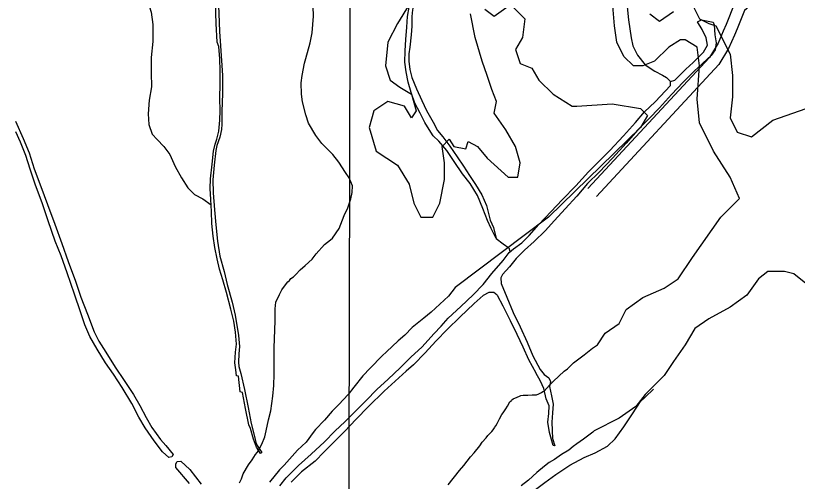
# Model space of a CAD drawing. Extents: x 3161514 to 3199414, y 831166 to 856601.
# Drawn here: x 3185798 to 3187801, y 843007 to 844198 of the extents above; entities that cross this region are included whole.
import ezdxf

# ---------------------------------------------------------------- set-up
doc = ezdxf.new("R2010")
doc.units = 0
for name, color, linetype in [('V-GRID-MAJR', 7, 'Continuous'), ('V-ROAD-CNTR', 7, 'Continuous'), ('V-SITE-VEGE', 7, 'Continuous'), ('V-TOPO-SHOR', 7, 'Continuous')]:
    doc.layers.add(name, color=color, linetype=linetype)

msp = doc.modelspace()

# ---------------------------------------------------------------- linework, layer by layer
at = {"layer": 'V-GRID-MAJR'}
msp.add_spline([(3186635.6, 836575), (3186651.5, 842634.3), (3186667.4, 848696.7), (3186683.2, 854759.2), (3186683.2, 854762.2)], degree=3, dxfattribs=at)
at = {"layer": 'V-ROAD-CNTR'}
for points in [[(3187679.6, 844263.4), (3187678.4, 844262.5), (3187639.8, 844229.7), (3187618.6, 844176), (3187611.1, 844158.6)], [(3187702.7, 844243.6), (3187697.6, 844239.4), (3187665, 844211.7), (3187646.3, 844164.5), (3187639.5, 844148.7)], [(3187611.1, 844158.6), (3187597.9, 844128.2), (3187575.4, 844091.6), (3187263.9, 843755.8)], [(3187639.5, 844148.7), (3187624.6, 844114.3), (3187599.4, 844073.3), (3187285.9, 843735.4)]]:
    msp.add_lwpolyline(points, dxfattribs=at)
at = {"layer": 'V-SITE-VEGE'}
for points in [[(3186906.4, 842997.4), (3186935, 843034.2), (3186946.2, 843047.4), (3186963.6, 843069.1), (3186972.7, 843079.4), (3186987.1, 843097.3), (3186993.3, 843106.8), (3187003.4, 843118.1), (3187007.5, 843123.8), (3187017.7, 843134.1), (3187021.7, 843138.8), (3187024.8, 843143.5), (3187025.9, 843145.4), (3187027.9, 843148.3), (3187032.1, 843154.9), (3187037.4, 843166.4), (3187043.7, 843177.8), (3187046.7, 843181.6), (3187053.9, 843192), (3187058.1, 843198.6), (3187064.4, 843210), (3187067.4, 843211.9), (3187068.4, 843214.7), (3187072.4, 843217.5), (3187078.4, 843220.2), (3187081.3, 843221.1), (3187084.3, 843222.9), (3187087.3, 843223.7), (3187092.2, 843226.5), (3187098.1, 843227.2), (3187110.7, 843226.7), (3187121.5, 843228.2), (3187132.1, 843227.8), (3187138.1, 843230.5), (3187145, 843234.1), (3187149, 843236.9), (3187152, 843237.7), (3187166.2, 843252.8), (3187176.3, 843263.1), (3187203.5, 843288.2), (3187211.6, 843294.7), (3187227.7, 843309.7), (3187254.7, 843330), (3187275.8, 843347.7), (3187288.8, 843355.9), (3187308.1, 843386), (3187344.4, 843410.2), (3187362.6, 843446.5), (3187404.9, 843476.7), (3187459.3, 843500.9), (3187495.6, 843525.1), (3187531.9, 843579.6), (3187604.4, 843682.4), (3187652.8, 843730.8), (3187628.6, 843785.3), (3187586.3, 843851.8), (3187550, 843924.4), (3187544, 843984.9), (3187550, 844069.6), (3187544, 844118), (3187513.7, 844136.2), (3187501.6, 844136.2), (3187471.4, 844118), (3187435.1, 844081.7), (3187404.9, 844069.6), (3187380.7, 844069.6), (3187356.5, 844093.8), (3187338.4, 844130.1), (3187332.3, 844172.5), (3187326.3, 844245.1)], [(3187525.8, 844239), (3187550, 844190.6), (3187574.2, 844178.5), (3187592.3, 844172.5), (3187628.6, 844099.9), (3187634.7, 844045.4), (3187634.7, 843991), (3187628.6, 843936.5), (3187646.8, 843900.2), (3187683, 843888.1), (3187737.5, 843930.5), (3187840.3, 843966.8)], [(3186999.8, 844214.8), (3187023.9, 844196.7), (3187066.3, 844226.9), (3187102.5, 844190.6), (3187096.5, 844142.2), (3187078.4, 844112), (3187090.5, 844075.7), (3187120.7, 844063.6), (3187138.8, 844033.3), (3187175.1, 843997), (3187223.5, 843966.8), (3187235.6, 843966.8), (3187326.3, 843972.8), (3187398.8, 843960.7), (3187417, 843942.6), (3187398.8, 843912.3), (3187163, 843682.4), (3186924.1, 843502.3), (3186906.7, 843480.6), (3186862.3, 843439.6), (3186844.2, 843423.8), (3186814.1, 843400.6), (3186794.9, 843381), (3186777.8, 843366.1), (3186748.5, 843338), (3186737.4, 843327.8), (3186706, 843295.9), (3186687.7, 843276.2), (3186664.3, 843248), (3186649.9, 843229.1), (3186626.5, 843202.8), (3186609.4, 843185.9), (3186589, 843163.4), (3186566.7, 843139), (3186560.6, 843131.4), (3186542.1, 843106.9), (3186519.9, 843086.4), (3186486.3, 843047.8), (3186474.2, 843035.6), (3186448.7, 843004.5)], [(3186503, 843525.5), (3186510, 843530.1), (3186516, 843535.7), (3186527.2, 843547.9), (3186540.3, 843559.1), (3186557.4, 843574.9), (3186567.7, 843589.1), (3186589, 843612.6), (3186605, 843624.6), (3186610.1, 843629.3), (3186626.6, 843653.9), (3186639.5, 843686.5), (3186649.1, 843706.5), (3186656.8, 843729.6), (3186660.3, 843745.9), (3186661, 843762.5), (3186653, 843783.2), (3186642.9, 843797.2), (3186626.4, 843823.1), (3186610.6, 843843.2), (3186582.6, 843871.5), (3186566.8, 843891.5), (3186548.6, 843923.4), (3186541.6, 843944.1), (3186533.2, 843977.4), (3186530.1, 843997), (3186529.3, 844026.2), (3186532, 844045.6), (3186538, 844076.4), (3186541.4, 844088.9), (3186552.7, 844128.4), (3186557.6, 844154.4), (3186561.2, 844197.1), (3186560.2, 844221.4)], [(3186806.3, 844226.9), (3186776, 844178.5), (3186751.8, 844130.1), (3186745.8, 844069.6), (3186757.9, 844033.3), (3186782.1, 844015.2), (3186812.3, 843997), (3186824.4, 843954.7), (3186812.3, 843936.5), (3186794.2, 843966.8), (3186751.8, 843978.9), (3186715.6, 843954.7), (3186703.5, 843912.3), (3186721.6, 843851.8), (3186776, 843815.5), (3186806.3, 843767.1), (3186818.4, 843718.7), (3186836.5, 843682.4), (3186866.7, 843682.4), (3186884.9, 843718.7), (3186897, 843779.2), (3186897, 843821.6), (3186890.9, 843863.9), (3186909.1, 843882.1), (3186921.1, 843863.9), (3186951.4, 843857.9), (3186957.4, 843876)], [(3186957.4, 843876), (3186981.6, 843863.9), (3187005.8, 843833.7), (3187060.2, 843785.3), (3187084.4, 843785.3), (3187090.5, 843821.6), (3187078.4, 843863.9), (3187054.2, 843906.3), (3187023.9, 843948.6), (3187030, 843978.9), (3187017.9, 844009.1), (3187005.8, 844045.4), (3186993.7, 844081.7), (3186975.6, 844142.2), (3186963.5, 844202.7)], [(3187423, 844202.7), (3187447.2, 844184.6), (3187483.5, 844208.8)], [(3187822.1, 843513), (3187791.9, 843537.2), (3187767.7, 843543.3), (3187725.4, 843543.3), (3187701.2, 843525.1), (3187670.9, 843482.8), (3187628.6, 843452.5), (3187574.2, 843422.3), (3187537.9, 843398.1), (3187513.7, 843355.7), (3187483.5, 843313.4), (3187459.3, 843277.1), (3187410.9, 843228.7), (3187386.7, 843198.5), (3187344.4, 843168.2), (3187280.4, 843135.7), (3187277.2, 843132.7), (3187263.2, 843122.6), (3187253.1, 843114.2), (3187236.2, 843102.2), (3187226.2, 843095.8), (3187215.1, 843086.5), (3187196.2, 843075.6), (3187178.2, 843062.7), (3187165.3, 843054.4), (3187153.2, 843045.2), (3187133.2, 843029.4), (3187112, 843009.8), (3187092.9, 842995)], [(3186371.8, 843002.7), (3186377.1, 843013.2), (3186381.4, 843025.6), (3186395, 843048.4), (3186404.2, 843061.7), (3186412.5, 843075), (3186416.6, 843080.6), (3186423.9, 843092), (3186429.1, 843101.6), (3186436.7, 843120.7), (3186440.2, 843136.1), (3186446.1, 843164.1), (3186451.9, 843187.2), (3186457.3, 843224.9), (3186459.3, 843252.1), (3186460.4, 843281.2), (3186460.7, 843312.3), (3186460.1, 843348.3), (3186462.8, 843417.2), (3186463, 843448.3), (3186464.6, 843464.8), (3186474.2, 843484.8), (3186480.4, 843496.3), (3186489.7, 843509.5), (3186495.8, 843517), (3186499.9, 843520.8), (3186503, 843525.5)], [(3186856.8, 842687.6), (3186894.1, 842721.9), (3186926.3, 842751), (3186949.2, 842774.2), (3186960.2, 842790.6), (3186968.4, 842814.2), (3186976, 842835.6), (3186988.6, 842854.3), (3187015.4, 842880.4), (3187051.8, 842912.9), (3187086, 842945.3), (3187120, 842978), (3187154.2, 843003.6), (3187181.7, 843023.9), (3187218, 843047.8), (3187254.6, 843067.7), (3187283, 843079.8), (3187314.8, 843096.5), (3187333.8, 843115.3), (3187356.2, 843146), (3187378.8, 843179.4), (3187399, 843210.6), (3187410.8, 843222), (3187432.6, 843242.4)]]:
    msp.add_lwpolyline(points, dxfattribs=at)
at = {"layer": 'V-TOPO-SHOR'}
for points in [[(3186322.2, 844024.6), (3186322.1, 844057), (3186320.9, 844087.6), (3186318.5, 844119.7), (3186314.7, 844130.7), (3186311.5, 844178.4), (3186310.5, 844231.2), (3186308.8, 844259.1), (3186306.4, 844277.1), (3186308, 844301.2), (3186313.1, 844333.4), (3186319.7, 844364.5), (3186327.8, 844409), (3186336.1, 844444.1), (3186329.5, 844389.4), (3186322.1, 844342.4)], [(3186057.6, 844354.6), (3186085.3, 844329.5), (3186105.2, 844311.4), (3186117.8, 844299.5), (3186120.6, 844287.7), (3186125.5, 844265.3), (3186135.4, 844240.2), (3186145.2, 844207.3), (3186149.8, 844175.5), (3186149.7, 844132), (3186145.3, 844091.6), (3186145.8, 844051.6), (3186146.2, 844016.3), (3186140.4, 843982.1), (3186137.5, 843947.5)], [(3186322.1, 844342.4), (3186318.1, 844311.6), (3186317.5, 844289.7), (3186317.2, 844244.3), (3186318.8, 844204.1), (3186320.3, 844157.8), (3186322.7, 844120.8), (3186328.3, 844045.1)], [(3186795.4, 844079.4), (3186796.1, 844108.5), (3186797.7, 844137.3), (3186800.2, 844169), (3186802.3, 844196.3), (3186806.2, 844220.3), (3186810.5, 844238.3), (3186818.7, 844256.7), (3186826.2, 844279.8), (3186830.3, 844295.2), (3186835.3, 844327.1)], [(3186844.2, 844329.5), (3186839.7, 844296.7), (3186830.9, 844266), (3186825.9, 844247.5), (3186818.2, 844227), (3186814.5, 844213.5), (3186812.9, 844196.5), (3186813.4, 844171.3), (3186811.8, 844149.1), (3186808, 844117.9), (3186805.5, 844100.3), (3186805.5, 844082.2), (3186807.8, 844060.9), (3186813.2, 844039.9), (3186824.8, 844011.3)], [(3187357.2, 844316.6), (3187361.4, 844255.1), (3187368.3, 844187.6), (3187375.2, 844141.7), (3187379.2, 844120.8), (3187391.2, 844097.6), (3187411.1, 844072.5), (3187435.5, 844056.2), (3187455.4, 844046.4), (3187465.6, 844040.1), (3187476.1, 844029.8)], [(3187533.5, 844078.6), (3187560.5, 844104.5), (3187570.2, 844122.7), (3187567.3, 844141.7), (3187556.6, 844162.5), (3187544.7, 844182.5), (3187555.4, 844187.3), (3187585.2, 844181.6), (3187587.7, 844175), (3187589.1, 844149.2), (3187592.7, 844129), (3187590, 844111.1), (3187579.9, 844096.6), (3187558.9, 844077), (3187536.1, 844056.6), (3187508.4, 844027.9), (3187478.4, 843996.7), (3187447.2, 843962.5), (3187420.4, 843934.5), (3187391.6, 843905.7), (3187361.8, 843871.6), (3187327.5, 843833.7), (3187293.2, 843797.7), (3187262.9, 843769.2), (3187235.7, 843736.4), (3187205.8, 843704.3), (3187178.8, 843674), (3187154.4, 843648), (3187126.4, 843620.3), (3187101.5, 843598.4), (3187080.6, 843576.8), (3187063.5, 843555.9), (3187045.8, 843535.6), (3187040.8, 843527), (3187042.4, 843512.6)], [(3186882.6, 843877.2), (3186868.1, 843890.9), (3186857.4, 843906.6), (3186846.3, 843924.7), (3186834.3, 843949.1), (3186821.1, 843974.8), (3186811.4, 844001.9), (3186804, 844028.2), (3186798.9, 844054.2), (3186795.4, 844079.4)], [(3187320.3, 843853.5), (3187355.6, 843891.2), (3187386, 843924.8), (3187408.8, 843952.1), (3187436.8, 843978), (3187475.4, 844019.3), (3187476.1, 844029.8), (3187487.1, 844032.9), (3187515.3, 844061.1), (3187533.5, 844078.6)], [(3186328.3, 844045.1), (3186327.8, 843999), (3186326.4, 843953.1), (3186326.8, 843920.6), (3186325.8, 843907.2), (3186321.2, 843887.6), (3186313.7, 843866.3), (3186311.4, 843853.3), (3186306.6, 843815.5), (3186303.3, 843777.8), (3186304.4, 843744.7), (3186307.4, 843701.7), (3186310.8, 843663.1)], [(3186297.6, 843780.6), (3186301.5, 843818.2), (3186305.2, 843851.9), (3186309.3, 843869.3), (3186313.9, 843882.5), (3186318.5, 843903), (3186321.4, 843930.6), (3186321.8, 843956), (3186320.9, 843986.2), (3186322.2, 844024.6)], [(3186824.8, 844011.3), (3186838.9, 843981.6), (3186851, 843955.9), (3186867.4, 843925.7), (3186879.3, 843904.2), (3186892.3, 843888.1), (3186910.5, 843864), (3186929.2, 843837.3), (3186945.2, 843812.9)], [(3186137.5, 843947.5), (3186139, 843919.8), (3186148.1, 843895.4), (3186160.7, 843881.7), (3186178, 843863.2), (3186193.1, 843842.9), (3186206.6, 843812.2), (3186223.1, 843782.9), (3186239.6, 843757.4), (3186256.6, 843740.4), (3186278, 843729.3), (3186299, 843714.5)], [(3185798.2, 843928.1), (3185817.8, 843884.2), (3185832.5, 843847.1), (3185846.1, 843806.6), (3185862.8, 843761.2), (3185879.5, 843714.9), (3185898.8, 843665.1), (3185916.8, 843615.3), (3185932.5, 843569.2), (3185951.2, 843519.1), (3185965.4, 843477.9), (3185981.9, 843434.4), (3185999.6, 843389.5), (3186011, 843365), (3186028.9, 843337.1), (3186052.8, 843298.7), (3186076.1, 843264.9), (3186100.4, 843228.7), (3186116.5, 843200.5), (3186132.4, 843169.9), (3186147.3, 843144.4), (3186169.6, 843113.9), (3186183, 843097.9), (3186201.8, 843075.4), (3186198, 843069.1), (3186190.7, 843067.9), (3186174.1, 843082.3), (3186153, 843110.3), (3186129.8, 843143.8), (3186113.7, 843171), (3186095.7, 843205.7), (3186071.4, 843246.4), (3186049, 843280.6), (3186028.2, 843309.6)], [(3186028.2, 843309.6), (3186007.3, 843344.5), (3185988.4, 843376.9), (3185975.3, 843407.5), (3185964.2, 843440.5), (3185948.8, 843486), (3185929.9, 843540.1), (3185914.6, 843584), (3185899.7, 843621.6), (3185881.9, 843673.1), (3185866.8, 843716.6), (3185848.4, 843767.3), (3185835.7, 843805.2), (3185824.4, 843840.6), (3185810.8, 843874.4), (3185798.3, 843901.4)], [(3187029.2, 843628.2), (3187016.6, 843654), (3187007.2, 843673.7), (3186995.2, 843705.1), (3186981, 843738.5), (3186962.8, 843768.9), (3186942.7, 843793.9), (3186921.8, 843825.2), (3186903, 843853.5), (3186882.6, 843877.2)], [(3187138.8, 843663.6), (3187170, 843697.2), (3187198.3, 843727.1), (3187233.3, 843762.7), (3187265.7, 843798.5), (3187291.4, 843824.2), (3187320.3, 843853.5)], [(3186945.2, 843812.9), (3186961.1, 843789.3), (3186976.4, 843766.6), (3186992.4, 843740), (3187004.4, 843712.5), (3187013.9, 843674.6), (3187022.1, 843656), (3187029.2, 843628.2), (3187047.3, 843614.8), (3187061.6, 843604), (3187063.9, 843595.7)], [(3186363.7, 843357.9), (3186361.1, 843388.4), (3186356.9, 843416.2), (3186349.8, 843447.1), (3186338.1, 843490), (3186329.1, 843522.3), (3186320.5, 843549.8), (3186314.2, 843575.6), (3186308.3, 843605.1), (3186304.2, 843634.2), (3186301, 843666.1), (3186300.3, 843696.8), (3186298.3, 843727.8), (3186296.9, 843755.9), (3186297.6, 843780.6)], [(3186310.8, 843663.1), (3186315.3, 843621.6), (3186320.9, 843582.5), (3186332, 843544), (3186340.2, 843510.2), (3186352.5, 843465.1)], [(3186888.7, 843403.5), (3186906.1, 843424.1), (3186938.6, 843454.4), (3186970.1, 843483.9), (3186995.9, 843510.4), (3187018.5, 843538.6), (3187047.1, 843571.5), (3187062.2, 843592.5), (3187073.7, 843601.9), (3187094.7, 843617.3), (3187113.4, 843635.7), (3187138.8, 843663.6)], [(3187042.4, 843512.6), (3187056.7, 843477.6), (3187072.5, 843438.6), (3187090.8, 843401.9), (3187108.6, 843362.4), (3187122.8, 843327.6), (3187141.7, 843293)], [(3187031.5, 843483.4), (3187023.3, 843489.6), (3187010.7, 843489.7), (3186995.5, 843481.9), (3186972.5, 843461.6), (3186936.1, 843426.5), (3186904.4, 843396.4), (3186874.4, 843365.6), (3186846.9, 843335.8), (3186817.4, 843304.7), (3186798.9, 843288.3), (3186742.6, 843237.5), (3186701.8, 843197.8), (3186669.3, 843165.1), (3186641.7, 843134.9), (3186615.7, 843109.2), (3186588.5, 843081.7), (3186565.4, 843058.4), (3186530.4, 843030.8), (3186504.4, 843004.5)], [(3187031.5, 843483.4), (3187046.3, 843455.5), (3187064.9, 843418.2), (3187082.5, 843383.4), (3187097.3, 843351.1), (3187111.6, 843318.3), (3187131, 843284.1)], [(3186352.5, 843465.1), (3186360.9, 843432.2), (3186368.7, 843379.5), (3186371.4, 843351.7), (3186370.2, 843332.5), (3186368.8, 843311.7), (3186370.2, 843300.8), (3186375.2, 843282.6), (3186384.9, 843241.7), (3186394.1, 843195.7), (3186401.6, 843154.8), (3186410.2, 843121.3), (3186413.6, 843106.3), (3186417, 843098.7)], [(3186616.2, 843134.6), (3186642.4, 843159.6), (3186668.7, 843186.4), (3186696.1, 843213.7), (3186723.6, 843241.2), (3186752.4, 843268.2), (3186783.4, 843297.4), (3186810.5, 843324.3), (3186839.5, 843350.9), (3186869.8, 843383.8), (3186888.7, 843403.5)], [(3186417, 843098.7), (3186429.2, 843080), (3186425.1, 843077.4), (3186414.9, 843093.7), (3186407.4, 843114.6), (3186399.8, 843141.4), (3186395.9, 843151), (3186387.2, 843193.4), (3186379.2, 843234.1), (3186373.1, 843235.7), (3186368.9, 843275.8), (3186364.1, 843276.2), (3186361.9, 843292.3), (3186360.1, 843310.1), (3186361.4, 843336.9), (3186363.7, 843357.9)], [(3187141.7, 843293), (3187152.1, 843280), (3187163.9, 843271.8), (3187168.6, 843261.7), (3187165.4, 843249), (3187170.6, 843225), (3187175.2, 843204.4), (3187173.9, 843181.5), (3187171.9, 843157.6), (3187173, 843137), (3187173.9, 843116.1), (3187179.8, 843097.5), (3187175.3, 843098.6), (3187166, 843131.6), (3187161.7, 843158.2), (3187163.9, 843180.2), (3187164.7, 843199.5), (3187157.6, 843217.6), (3187151.7, 843244.5), (3187142.6, 843263), (3187131, 843284.1)], [(3186474.6, 842994.7), (3186491.5, 843015.6), (3186523.1, 843046.7), (3186555.2, 843075.8), (3186589.1, 843108), (3186616.2, 843134.6)], [(3186244, 843001.3), (3186209, 843041.6), (3186208.2, 843051.1), (3186211.8, 843057.7), (3186221.4, 843058.1), (3186244.4, 843036.6), (3186273.8, 842999.1)]]:
    msp.add_lwpolyline(points, dxfattribs=at)

doc.saveas('drawing.dxf')
